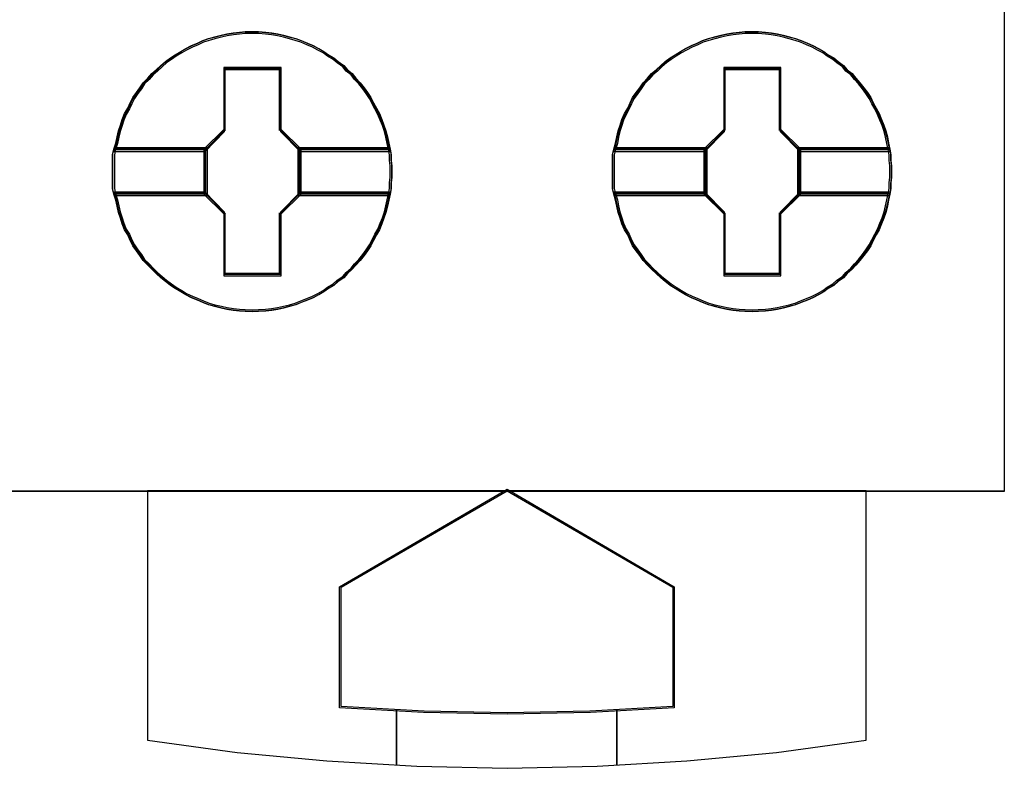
# Model space of a CAD drawing. Header units: millimetres. Extents: x -1290 to 1795, y -4192 to -1311.
# Tile 972 of 1056: x 1494.95 to 1498.51, y -2173.6 to -2170.9. Entities that reach past the tile are written whole.
import ezdxf

# ---------------------------------------------------------------- set-up
doc = ezdxf.new("R2010")
doc.units = ezdxf.units.MM
doc.layers.add('45', color=7, linetype='Continuous')
doc.layers.add('Aparatura', color=7, linetype='Continuous', lineweight=13)

# ---------------------------------------------------------------- blocks, each defined once
blk = doc.blocks.new('*U263')
at = {"layer": '45', "color": 7}
for points in [[(450.405822, -83.681611), (468.403865, -83.681611), (468.403865, -83.681611), (468.403865, -166.649213), (468.403865, -166.649213), (450.405822, -166.649213), (450.405822, -166.649213), (450.405822, -83.681611), (450.405822, -83.681611)], [(457.321811, -160.865689), (457.321811, -160.972171), (457.309993, -161.072737), (457.309993, -161.173303), (457.292266, -161.273869), (457.268629, -161.386267), (457.244993, -161.492748), (457.215448, -161.605146), (457.179993, -161.711628), (457.13863, -161.812194), (457.097266, -161.918675), (457.044084, -162.013326), (456.990902, -162.113892), (456.94363, -162.208542), (456.884539, -162.297277), (456.819539, -162.386012), (456.74863, -162.474747), (456.671812, -162.557566), (456.606812, -162.634469), (456.518175, -162.711373), (456.453175, -162.788276), (456.352721, -162.853349), (456.275903, -162.924336), (456.175448, -162.983493), (456.092721, -163.04265), (455.998175, -163.09589), (455.897721, -163.149131), (455.797266, -163.190541), (455.684994, -163.23195), (455.584539, -163.27336), (455.478176, -163.302938), (455.365903, -163.332517), (455.259539, -163.356179), (455.147267, -163.373926), (455.040903, -163.385757), (454.910903, -163.391673), (454.804539, -163.397589), (454.66863, -163.391673), (454.562267, -163.385757), (454.449994, -163.373926), (454.337721, -163.356179), (454.231358, -163.332517), (454.113176, -163.302938), (454.006813, -163.27336), (453.900449, -163.23195), (453.805904, -163.190541), (453.69954, -163.149131), (453.593176, -163.09589), (453.50454, -163.04265), (453.404085, -162.983493), (453.315449, -162.924336), (453.226813, -162.853349), (453.144086, -162.788276), (453.061358, -162.711373), (452.978631, -162.634469), (452.907722, -162.557566), (452.824995, -162.474747), (452.765904, -162.386012), (452.700904, -162.297277), (452.635904, -162.208542), (452.588631, -162.113892), (452.547268, -162.013326), (452.488177, -161.918675), (452.440904, -161.812194), (452.411359, -161.711628), (452.375904, -161.605146), (452.352268, -161.492748), (452.328631, -161.386267), (452.293177, -161.273869), (452.26954, -161.173303), (452.26954, -161.072737), (452.26954, -160.972171), (452.26954, -160.865689), (452.26954, -160.765123), (452.26954, -160.664557), (452.26954, -160.563991), (452.293177, -160.463425), (452.328631, -160.351027), (452.352268, -160.23863), (452.375904, -160.132148), (452.411359, -160.025666), (452.440904, -159.9251), (452.488177, -159.818619), (452.547268, -159.718052), (452.588631, -159.623402), (452.635904, -159.528752), (452.700904, -159.440017), (452.765904, -159.351282), (452.824995, -159.262547), (452.907722, -159.179728), (452.978631, -159.096909), (453.061358, -159.025921), (453.144086, -158.949018), (453.226813, -158.87803), (453.315449, -158.812958), (453.404085, -158.753801), (453.50454, -158.694644), (453.593176, -158.641404), (453.69954, -158.588163), (453.805904, -158.546753), (453.900449, -158.499428), (454.006813, -158.463934), (454.113176, -158.434356), (454.231358, -158.404777), (454.337721, -158.381115), (454.449994, -158.363368), (454.562267, -158.351537), (454.66863, -158.339705), (454.804539, -158.339705), (454.910903, -158.339705), (455.040903, -158.351537), (455.147267, -158.363368), (455.259539, -158.381115), (455.365903, -158.404777), (455.478176, -158.434356), (455.584539, -158.463934), (455.684994, -158.499428), (455.797266, -158.546753), (455.897721, -158.588163), (455.998175, -158.641404), (456.092721, -158.694644), (456.175448, -158.753801), (456.275903, -158.812958), (456.352721, -158.87803), (456.453175, -158.949018), (456.518175, -159.025921), (456.606812, -159.096909), (456.671812, -159.179728), (456.74863, -159.262547), (456.819539, -159.351282), (456.884539, -159.440017), (456.94363, -159.528752), (456.990902, -159.623402), (457.044084, -159.718052), (457.097266, -159.818619), (457.13863, -159.9251), (457.179993, -160.025666), (457.215448, -160.132148), (457.244993, -160.23863), (457.268629, -160.351027), (457.292266, -160.463425), (457.309993, -160.563991), (457.309993, -160.664557), (457.321811, -160.765123), (457.321811, -160.865689)], [(454.805702, -158.339705), (454.669808, -158.339705), (454.563455, -158.351749), (454.451195, -158.363792), (454.338934, -158.381857), (454.232581, -158.405943), (454.114412, -158.436051), (454.00806, -158.466159), (453.901707, -158.502289), (453.807172, -158.550462), (453.70082, -158.592614), (453.594467, -158.646808), (453.50584, -158.701003), (453.405396, -158.761219), (453.316769, -158.821436), (453.228142, -158.887674), (453.145424, -158.959933), (453.062705, -159.038214), (452.979987, -159.110474), (452.909085, -159.194777), (452.826367, -159.279079), (452.767282, -159.369404), (452.702289, -159.459728), (452.637296, -159.550053), (452.590028, -159.646399), (452.548669, -159.742745), (452.489584, -159.845113), (452.442317, -159.953502), (452.412774, -160.05587), (452.377323, -160.164259), (452.35369, -160.272648), (452.330056, -160.387059), (452.294605, -160.50147), (453.943067, -160.50147), (454.297574, -160.140172), (454.297574, -159.008106), (455.307922, -159.008106), (455.307922, -160.140172), (455.66243, -160.50147), (457.293166, -160.50147), (457.269532, -160.387059), (457.245898, -160.272648), (457.216356, -160.164259), (457.180905, -160.05587), (457.139546, -159.953502), (457.098187, -159.845113), (457.045011, -159.742745), (456.991834, -159.646399), (456.944567, -159.550053), (456.885482, -159.459728), (456.820489, -159.369404), (456.749587, -159.279079), (456.672777, -159.194777), (456.607784, -159.110474), (456.519157, -159.038214), (456.454164, -158.959933), (456.35372, -158.887674), (456.27691, -158.821436), (456.176466, -158.761219), (456.093748, -158.701003), (455.999212, -158.646808), (455.898768, -158.592614), (455.798325, -158.550462), (455.686064, -158.502289), (455.58562, -158.466159), (455.479267, -158.436051), (455.367007, -158.405943), (455.260654, -158.381857), (455.148393, -158.363792), (455.042041, -158.351749), (454.912055, -158.339705), (454.805702, -158.339705)], [(452.294605, -160.50147), (453.943067, -160.50147), (454.297574, -160.140172), (454.297574, -159.008106), (455.307922, -159.008106), (455.307922, -160.140172), (455.66243, -160.50147), (457.293166, -160.50147), (457.269532, -160.387059), (457.245898, -160.272648), (457.216356, -160.164259), (457.180905, -160.05587), (457.139546, -159.953502), (457.098187, -159.845113), (457.045011, -159.742745), (456.991834, -159.646399), (456.944567, -159.550053), (456.885482, -159.459728), (456.820489, -159.369404), (456.749587, -159.279079), (456.672777, -159.194777), (456.607784, -159.110474), (456.519157, -159.038214), (456.454164, -158.959933), (456.35372, -158.887674), (456.27691, -158.821436), (456.176466, -158.761219), (456.093748, -158.701003), (455.999212, -158.646808), (455.898768, -158.592614), (455.798325, -158.550462), (455.686064, -158.502289), (455.58562, -158.466159), (455.479267, -158.436051), (455.367007, -158.405943), (455.260654, -158.381857), (455.148393, -158.363792), (455.042041, -158.351749), (454.912055, -158.339705), (454.805702, -158.339705), (454.669808, -158.339705), (454.563455, -158.351749), (454.451195, -158.363792), (454.338934, -158.381857), (454.232581, -158.405943), (454.114412, -158.436051), (454.00806, -158.466159), (453.901707, -158.502289), (453.807172, -158.550462), (453.70082, -158.592614), (453.594467, -158.646808), (453.50584, -158.701003), (453.405396, -158.761219), (453.316769, -158.821436), (453.228142, -158.887674), (453.145424, -158.959933), (453.062705, -159.038214), (452.979987, -159.110474), (452.909085, -159.194777), (452.826367, -159.279079), (452.767282, -159.369404), (452.702289, -159.459728), (452.637296, -159.550053), (452.590028, -159.646399), (452.548669, -159.742745), (452.489584, -159.845113), (452.442317, -159.953502), (452.412774, -160.05587), (452.377323, -160.164259), (452.35369, -160.272648), (452.330056, -160.387059), (452.294605, -160.50147)], [(466.364696, -160.865689), (466.364696, -160.972171), (466.352877, -161.072737), (466.352877, -161.173303), (466.33515, -161.273869), (466.311514, -161.386267), (466.287877, -161.492748), (466.258332, -161.605146), (466.222877, -161.711628), (466.181514, -161.812194), (466.14015, -161.918675), (466.086968, -162.013326), (466.033787, -162.113892), (465.986514, -162.208542), (465.927423, -162.297277), (465.862423, -162.386012), (465.791514, -162.474747), (465.714696, -162.557566), (465.649696, -162.634469), (465.56106, -162.711373), (465.49606, -162.788276), (465.395605, -162.853349), (465.318787, -162.924336), (465.218332, -162.983493), (465.135605, -163.04265), (465.04106, -163.09589), (464.940605, -163.149131), (464.840151, -163.190541), (464.727878, -163.23195), (464.627424, -163.27336), (464.52106, -163.302938), (464.408787, -163.332517), (464.302424, -163.356179), (464.190151, -163.373926), (464.083787, -163.385757), (463.953787, -163.391673), (463.847424, -163.397589), (463.711515, -163.391673), (463.605151, -163.385757), (463.492879, -163.373926), (463.380606, -163.356179), (463.274242, -163.332517), (463.15606, -163.302938), (463.049697, -163.27336), (462.943333, -163.23195), (462.848788, -163.190541), (462.742424, -163.149131), (462.636061, -163.09589), (462.547424, -163.04265), (462.44697, -162.983493), (462.358334, -162.924336), (462.269697, -162.853349), (462.18697, -162.788276), (462.104243, -162.711373), (462.021515, -162.634469), (461.950606, -162.557566), (461.867879, -162.474747), (461.808788, -162.386012), (461.743788, -162.297277), (461.678788, -162.208542), (461.631516, -162.113892), (461.590152, -162.013326), (461.531061, -161.918675), (461.483788, -161.812194), (461.454243, -161.711628), (461.418788, -161.605146), (461.395152, -161.492748), (461.371516, -161.386267), (461.336061, -161.273869), (461.312425, -161.173303), (461.312425, -161.072737), (461.312425, -160.972171), (461.312425, -160.865689), (461.312425, -160.765123), (461.312425, -160.664557), (461.312425, -160.563991), (461.336061, -160.463425), (461.371516, -160.351027), (461.395152, -160.23863), (461.418788, -160.132148), (461.454243, -160.025666), (461.483788, -159.9251), (461.531061, -159.818619), (461.590152, -159.718052), (461.631516, -159.623402), (461.678788, -159.528752), (461.743788, -159.440017), (461.808788, -159.351282), (461.867879, -159.262547), (461.950606, -159.179728), (462.021515, -159.096909), (462.104243, -159.025921), (462.18697, -158.949018), (462.269697, -158.87803), (462.358334, -158.812958), (462.44697, -158.753801), (462.547424, -158.694644), (462.636061, -158.641404), (462.742424, -158.588163), (462.848788, -158.546753), (462.943333, -158.499428), (463.049697, -158.463934), (463.15606, -158.434356), (463.274242, -158.404777), (463.380606, -158.381115), (463.492879, -158.363368), (463.605151, -158.351537), (463.711515, -158.339705), (463.847424, -158.339705), (463.953787, -158.339705), (464.083787, -158.351537), (464.190151, -158.363368), (464.302424, -158.381115), (464.408787, -158.404777), (464.52106, -158.434356), (464.627424, -158.463934), (464.727878, -158.499428), (464.840151, -158.546753), (464.940605, -158.588163), (465.04106, -158.641404), (465.135605, -158.694644), (465.218332, -158.753801), (465.318787, -158.812958), (465.395605, -158.87803), (465.49606, -158.949018), (465.56106, -159.025921), (465.649696, -159.096909), (465.714696, -159.179728), (465.791514, -159.262547), (465.862423, -159.351282), (465.927423, -159.440017), (465.986514, -159.528752), (466.033787, -159.623402), (466.086968, -159.718052), (466.14015, -159.818619), (466.181514, -159.9251), (466.222877, -160.025666), (466.258332, -160.132148), (466.287877, -160.23863), (466.311514, -160.351027), (466.33515, -160.463425), (466.352877, -160.563991), (466.352877, -160.664557), (466.364696, -160.765123), (466.364696, -160.865689)], [(463.847696, -158.339705), (463.711753, -158.339705), (463.605362, -158.351749), (463.493061, -158.363792), (463.38076, -158.381857), (463.27437, -158.405943), (463.156158, -158.436051), (463.049767, -158.466159), (462.943377, -158.502289), (462.848808, -158.550462), (462.742417, -158.592614), (462.636027, -158.646808), (462.547368, -158.701003), (462.446888, -158.761219), (462.358229, -158.821436), (462.269571, -158.887674), (462.186823, -158.959933), (462.104074, -159.038214), (462.021326, -159.110474), (461.950399, -159.194777), (461.867651, -159.279079), (461.808545, -159.369404), (461.743529, -159.459728), (461.678513, -159.550053), (461.631228, -159.646399), (461.589854, -159.742745), (461.530748, -159.845113), (461.483463, -159.953502), (461.453911, -160.05587), (461.418447, -160.164259), (461.394805, -160.272648), (461.371162, -160.387059), (461.335699, -160.50147), (462.984751, -160.50147), (463.339386, -160.140172), (463.339386, -159.008106), (464.350095, -159.008106), (464.350095, -160.140172), (464.70473, -160.50147), (466.336051, -160.50147), (466.312408, -160.387059), (466.288766, -160.272648), (466.259213, -160.164259), (466.22375, -160.05587), (466.182375, -159.953502), (466.141001, -159.845113), (466.087806, -159.742745), (466.034611, -159.646399), (465.987326, -159.550053), (465.92822, -159.459728), (465.863204, -159.369404), (465.792277, -159.279079), (465.71544, -159.194777), (465.650423, -159.110474), (465.561764, -159.038214), (465.496748, -158.959933), (465.396268, -158.887674), (465.319431, -158.821436), (465.218951, -158.761219), (465.136203, -158.701003), (465.041633, -158.646808), (464.941153, -158.592614), (464.840674, -158.550462), (464.728373, -158.502289), (464.627893, -158.466159), (464.521502, -158.436051), (464.409201, -158.405943), (464.302811, -158.381857), (464.19051, -158.363792), (464.084119, -158.351749), (463.954086, -158.339705), (463.847696, -158.339705)], [(461.335699, -160.50147), (462.984751, -160.50147), (463.339386, -160.140172), (463.339386, -159.008106), (464.350095, -159.008106), (464.350095, -160.140172), (464.70473, -160.50147), (466.336051, -160.50147), (466.312408, -160.387059), (466.288766, -160.272648), (466.259213, -160.164259), (466.22375, -160.05587), (466.182375, -159.953502), (466.141001, -159.845113), (466.087806, -159.742745), (466.034611, -159.646399), (465.987326, -159.550053), (465.92822, -159.459728), (465.863204, -159.369404), (465.792277, -159.279079), (465.71544, -159.194777), (465.650423, -159.110474), (465.561764, -159.038214), (465.496748, -158.959933), (465.396268, -158.887674), (465.319431, -158.821436), (465.218951, -158.761219), (465.136203, -158.701003), (465.041633, -158.646808), (464.941153, -158.592614), (464.840674, -158.550462), (464.728373, -158.502289), (464.627893, -158.466159), (464.521502, -158.436051), (464.409201, -158.405943), (464.302811, -158.381857), (464.19051, -158.363792), (464.084119, -158.351749), (463.954086, -158.339705), (463.847696, -158.339705), (463.711753, -158.339705), (463.605362, -158.351749), (463.493061, -158.363792), (463.38076, -158.381857), (463.27437, -158.405943), (463.156158, -158.436051), (463.049767, -158.466159), (462.943377, -158.502289), (462.848808, -158.550462), (462.742417, -158.592614), (462.636027, -158.646808), (462.547368, -158.701003), (462.446888, -158.761219), (462.358229, -158.821436), (462.269571, -158.887674), (462.186823, -158.959933), (462.104074, -159.038214), (462.021326, -159.110474), (461.950399, -159.194777), (461.867651, -159.279079), (461.808545, -159.369404), (461.743529, -159.459728), (461.678513, -159.550053), (461.631228, -159.646399), (461.589854, -159.742745), (461.530748, -159.845113), (461.483463, -159.953502), (461.453911, -160.05587), (461.418447, -160.164259), (461.394805, -160.272648), (461.371162, -160.387059), (461.335699, -160.50147)], [(454.805559, -158.372024), (454.671319, -158.372024), (454.566262, -158.383707), (454.455368, -158.39539), (454.344474, -158.412915), (454.239417, -158.436281), (454.122686, -158.465489), (454.017629, -158.494697), (453.912572, -158.529747), (453.819188, -158.576479), (453.714131, -158.61737), (453.609073, -158.669945), (453.521526, -158.722519), (453.422305, -158.780935), (453.334757, -158.83935), (453.247209, -158.903608), (453.165498, -158.973707), (453.083787, -159.049647), (453.002076, -159.119746), (452.932038, -159.201528), (452.850326, -159.283311), (452.791961, -159.370934), (452.72776, -159.458558), (452.663558, -159.546182), (452.616866, -159.639647), (452.57601, -159.733112), (452.517645, -159.832419), (452.470953, -159.937568), (452.441771, -160.036874), (452.406751, -160.142023), (452.383405, -160.247171), (452.360059, -160.358161), (452.32504, -160.469151), (453.953428, -160.469151), (454.303618, -160.118657), (454.303618, -159.020439), (455.301662, -159.020439), (455.301662, -160.118657), (455.651853, -160.469151), (457.262731, -160.469151), (457.239385, -160.358161), (457.216039, -160.247171), (457.186856, -160.142023), (457.151837, -160.036874), (457.110981, -159.937568), (457.070126, -159.832419), (457.017597, -159.733112), (456.965069, -159.639647), (456.918377, -159.546182), (456.860011, -159.458558), (456.79581, -159.370934), (456.725772, -159.283311), (456.649897, -159.201528), (456.585695, -159.119746), (456.498148, -159.049647), (456.433946, -158.973707), (456.334725, -158.903608), (456.25885, -158.83935), (456.15963, -158.780935), (456.077919, -158.722519), (455.984534, -158.669945), (455.885314, -158.61737), (455.786093, -158.576479), (455.675199, -158.529747), (455.575978, -158.494697), (455.470921, -158.465489), (455.360027, -158.436281), (455.25497, -158.412915), (455.144076, -158.39539), (455.039019, -158.383707), (454.910616, -158.372024), (454.805559, -158.372024)], [(452.32504, -160.469151), (453.953428, -160.469151), (454.303618, -160.118657), (454.303618, -159.020439), (455.301662, -159.020439), (455.301662, -160.118657), (455.651853, -160.469151), (457.262731, -160.469151), (457.239385, -160.358161), (457.216039, -160.247171), (457.186856, -160.142023), (457.151837, -160.036874), (457.110981, -159.937568), (457.070126, -159.832419), (457.017597, -159.733112), (456.965069, -159.639647), (456.918377, -159.546182), (456.860011, -159.458558), (456.79581, -159.370934), (456.725772, -159.283311), (456.649897, -159.201528), (456.585695, -159.119746), (456.498148, -159.049647), (456.433946, -158.973707), (456.334725, -158.903608), (456.25885, -158.83935), (456.15963, -158.780935), (456.077919, -158.722519), (455.984534, -158.669945), (455.885314, -158.61737), (455.786093, -158.576479), (455.675199, -158.529747), (455.575978, -158.494697), (455.470921, -158.465489), (455.360027, -158.436281), (455.25497, -158.412915), (455.144076, -158.39539), (455.039019, -158.383707), (454.910616, -158.372024), (454.805559, -158.372024), (454.671319, -158.372024), (454.566262, -158.383707), (454.455368, -158.39539), (454.344474, -158.412915), (454.239417, -158.436281), (454.122686, -158.465489), (454.017629, -158.494697), (453.912572, -158.529747), (453.819188, -158.576479), (453.714131, -158.61737), (453.609073, -158.669945), (453.521526, -158.722519), (453.422305, -158.780935), (453.334757, -158.83935), (453.247209, -158.903608), (453.165498, -158.973707), (453.083787, -159.049647), (453.002076, -159.119746), (452.932038, -159.201528), (452.850326, -159.283311), (452.791961, -159.370934), (452.72776, -159.458558), (452.663558, -159.546182), (452.616866, -159.639647), (452.57601, -159.733112), (452.517645, -159.832419), (452.470953, -159.937568), (452.441771, -160.036874), (452.406751, -160.142023), (452.383405, -160.247171), (452.360059, -160.358161), (452.32504, -160.469151)], [(463.847544, -158.372024), (463.713352, -158.372024), (463.608333, -158.383707), (463.49748, -158.39539), (463.386626, -158.412915), (463.281607, -158.436281), (463.164919, -158.465489), (463.0599, -158.494697), (462.954881, -158.529747), (462.86153, -158.576479), (462.756511, -158.61737), (462.651492, -158.669945), (462.563976, -158.722519), (462.464791, -158.780935), (462.377275, -158.83935), (462.289759, -158.903608), (462.208078, -158.973707), (462.126396, -159.049647), (462.044715, -159.119746), (461.974702, -159.201528), (461.89302, -159.283311), (461.834676, -159.370934), (461.770498, -159.458558), (461.70632, -159.546182), (461.659645, -159.639647), (461.618804, -159.733112), (461.56046, -159.832419), (461.513785, -159.937568), (461.484613, -160.036874), (461.449606, -160.142023), (461.426269, -160.247171), (461.402931, -160.358161), (461.367925, -160.469151), (462.995722, -160.469151), (463.345785, -160.118657), (463.345785, -159.020439), (464.343467, -159.020439), (464.343467, -160.118657), (464.693531, -160.469151), (466.303825, -160.469151), (466.280487, -160.358161), (466.25715, -160.247171), (466.227978, -160.142023), (466.192971, -160.036874), (466.152131, -159.937568), (466.11129, -159.832419), (466.05878, -159.733112), (466.006271, -159.639647), (465.959595, -159.546182), (465.901251, -159.458558), (465.837073, -159.370934), (465.76706, -159.283311), (465.691213, -159.201528), (465.627035, -159.119746), (465.539519, -159.049647), (465.47534, -158.973707), (465.376156, -158.903608), (465.300309, -158.83935), (465.201124, -158.780935), (465.119442, -158.722519), (465.026092, -158.669945), (464.926907, -158.61737), (464.827722, -158.576479), (464.716869, -158.529747), (464.617684, -158.494697), (464.512665, -158.465489), (464.401811, -158.436281), (464.296792, -158.412915), (464.185939, -158.39539), (464.080919, -158.383707), (463.952563, -158.372024), (463.847544, -158.372024)], [(461.367925, -160.469151), (462.995722, -160.469151), (463.345785, -160.118657), (463.345785, -159.020439), (464.343467, -159.020439), (464.343467, -160.118657), (464.693531, -160.469151), (466.303825, -160.469151), (466.280487, -160.358161), (466.25715, -160.247171), (466.227978, -160.142023), (466.192971, -160.036874), (466.152131, -159.937568), (466.11129, -159.832419), (466.05878, -159.733112), (466.006271, -159.639647), (465.959595, -159.546182), (465.901251, -159.458558), (465.837073, -159.370934), (465.76706, -159.283311), (465.691213, -159.201528), (465.627035, -159.119746), (465.539519, -159.049647), (465.47534, -158.973707), (465.376156, -158.903608), (465.300309, -158.83935), (465.201124, -158.780935), (465.119442, -158.722519), (465.026092, -158.669945), (464.926907, -158.61737), (464.827722, -158.576479), (464.716869, -158.529747), (464.617684, -158.494697), (464.512665, -158.465489), (464.401811, -158.436281), (464.296792, -158.412915), (464.185939, -158.39539), (464.080919, -158.383707), (463.952563, -158.372024), (463.847544, -158.372024), (463.713352, -158.372024), (463.608333, -158.383707), (463.49748, -158.39539), (463.386626, -158.412915), (463.281607, -158.436281), (463.164919, -158.465489), (463.0599, -158.494697), (462.954881, -158.529747), (462.86153, -158.576479), (462.756511, -158.61737), (462.651492, -158.669945), (462.563976, -158.722519), (462.464791, -158.780935), (462.377275, -158.83935), (462.289759, -158.903608), (462.208078, -158.973707), (462.126396, -159.049647), (462.044715, -159.119746), (461.974702, -159.201528), (461.89302, -159.283311), (461.834676, -159.370934), (461.770498, -159.458558), (461.70632, -159.546182), (461.659645, -159.639647), (461.618804, -159.733112), (461.56046, -159.832419), (461.513785, -159.937568), (461.484613, -160.036874), (461.449606, -160.142023), (461.426269, -160.247171), (461.402931, -160.358161), (461.367925, -160.469151)], [(455.31902, -158.987876), (454.284864, -158.987876), (454.284864, -160.105048), (453.922002, -160.461592), (453.922002, -161.275702), (454.284864, -161.632246), (454.284864, -162.749418), (455.31902, -162.749418), (455.31902, -161.632246), (455.681882, -161.275702), (455.681882, -160.461592), (455.31902, -160.105048), (455.31902, -158.987876)], [(455.301135, -159.020194), (454.302748, -159.020194), (454.302748, -160.118703), (453.952437, -160.46929), (453.952437, -161.269799), (454.302748, -161.620387), (454.302748, -162.718895), (455.301135, -162.718895), (455.301135, -161.620387), (455.651447, -161.269799), (455.651447, -160.46929), (455.301135, -160.118703), (455.301135, -159.020194)], [(454.294387, -159.011217), (455.309496, -159.011217), (454.294387, -159.011217)], [(454.294387, -160.126214), (454.294387, -159.011217), (454.294387, -160.126214)], [(455.291593, -160.126214), (455.291593, -159.011217), (455.291593, -160.126214)], [(464.361905, -158.987876), (463.327748, -158.987876), (463.327748, -160.105048), (462.964886, -160.461592), (462.964886, -161.275702), (463.327748, -161.632246), (463.327748, -162.749418), (464.361905, -162.749418), (464.361905, -161.632246), (464.724766, -161.275702), (464.724766, -160.461592), (464.361905, -160.105048), (464.361905, -158.987876)], [(464.34402, -159.020194), (463.345633, -159.020194), (463.345633, -160.118703), (462.995322, -160.46929), (462.995322, -161.269799), (463.345633, -161.620387), (463.345633, -162.718895), (464.34402, -162.718895), (464.34402, -161.620387), (464.694331, -161.269799), (464.694331, -160.46929), (464.34402, -160.118703), (464.34402, -159.020194)], [(463.337272, -159.011217), (464.352381, -159.011217), (463.337272, -159.011217)], [(463.337272, -160.126214), (463.337272, -159.011217), (463.337272, -160.126214)], [(464.334478, -160.126214), (464.334478, -159.011217), (464.334478, -160.126214)], [(453.945276, -160.478129), (454.312291, -160.110054), (453.945276, -160.478129)], [(455.658608, -160.478129), (455.291593, -160.110054), (455.658608, -160.478129)], [(462.98816, -160.478129), (463.355175, -160.110054), (462.98816, -160.478129)], [(464.701492, -160.478129), (464.334478, -160.110054), (464.701492, -160.478129)], [(453.984663, -160.436833), (452.293782, -160.436833), (452.26954, -160.543998), (452.26954, -160.651164), (452.26954, -160.758329), (452.26954, -160.865495), (452.26954, -160.978965), (452.26954, -161.08613), (452.26954, -161.193296), (452.293782, -161.300461), (453.984663, -161.300461), (453.984663, -160.436833)], [(453.984663, -161.300461), (453.984663, -160.436833), (452.293782, -160.436833), (452.26954, -160.543998), (452.26954, -160.651164), (452.26954, -160.758329), (452.26954, -160.865495), (452.26954, -160.978965), (452.26954, -161.08613), (452.26954, -161.193296), (452.293782, -161.300461), (453.984663, -161.300461)], [(453.954228, -160.467356), (452.325123, -160.467356), (452.301766, -160.566946), (452.301766, -160.666537), (452.301766, -160.766127), (452.301766, -160.865718), (452.301766, -160.971167), (452.301766, -161.070757), (452.301766, -161.170348), (452.325123, -161.269938), (453.954228, -161.269938), (453.954228, -160.467356)], [(453.954228, -161.269938), (453.954228, -160.467356), (452.325123, -160.467356), (452.301766, -160.566946), (452.301766, -160.666537), (452.301766, -160.766127), (452.301766, -160.865718), (452.301766, -160.971167), (452.301766, -161.070757), (452.301766, -161.170348), (452.325123, -161.269938), (453.954228, -161.269938)], [(452.317879, -160.460174), (453.961389, -160.460174), (452.317879, -160.460174)], [(453.945276, -160.460174), (453.945276, -161.27712), (453.945276, -160.460174)], [(457.291516, -160.436833), (455.619221, -160.436833), (455.619221, -161.300461), (457.291516, -161.300461), (457.309693, -161.193296), (457.309693, -161.08613), (457.321811, -160.978965), (457.321811, -160.865495), (457.321811, -160.758329), (457.309693, -160.651164), (457.309693, -160.543998), (457.291516, -160.436833)], [(455.619221, -160.436833), (455.619221, -161.300461), (457.291516, -161.300461), (457.309693, -161.193296), (457.309693, -161.08613), (457.321811, -160.978965), (457.321811, -160.865495), (457.321811, -160.758329), (457.309693, -160.651164), (457.309693, -160.543998), (457.291516, -160.436833), (455.619221, -160.436833)], [(455.642495, -160.460174), (457.269892, -160.460174), (455.642495, -160.460174)], [(455.642495, -160.460174), (455.642495, -161.27712), (455.642495, -160.460174)], [(457.262164, -160.467356), (455.649656, -160.467356), (455.649656, -161.269938), (457.262164, -161.269938), (457.279691, -161.170348), (457.279691, -161.070757), (457.291376, -160.971167), (457.291376, -160.865718), (457.291376, -160.766127), (457.279691, -160.666537), (457.279691, -160.566946), (457.262164, -160.467356)], [(455.649656, -160.467356), (455.649656, -161.269938), (457.262164, -161.269938), (457.279691, -161.170348), (457.279691, -161.070757), (457.291376, -160.971167), (457.291376, -160.865718), (457.291376, -160.766127), (457.279691, -160.666537), (457.279691, -160.566946), (457.262164, -160.467356), (455.649656, -160.467356)], [(463.027547, -160.436833), (461.336667, -160.436833), (461.312425, -160.543998), (461.312425, -160.651164), (461.312425, -160.758329), (461.312425, -160.865495), (461.312425, -160.978965), (461.312425, -161.08613), (461.312425, -161.193296), (461.336667, -161.300461), (463.027547, -161.300461), (463.027547, -160.436833)], [(463.027547, -161.300461), (463.027547, -160.436833), (461.336667, -160.436833), (461.312425, -160.543998), (461.312425, -160.651164), (461.312425, -160.758329), (461.312425, -160.865495), (461.312425, -160.978965), (461.312425, -161.08613), (461.312425, -161.193296), (461.336667, -161.300461), (463.027547, -161.300461)], [(462.997112, -160.467356), (461.368007, -160.467356), (461.344651, -160.566946), (461.344651, -160.666537), (461.344651, -160.766127), (461.344651, -160.865718), (461.344651, -160.971167), (461.344651, -161.070757), (461.344651, -161.170348), (461.368007, -161.269938), (462.997112, -161.269938), (462.997112, -160.467356)], [(462.997112, -161.269938), (462.997112, -160.467356), (461.368007, -160.467356), (461.344651, -160.566946), (461.344651, -160.666537), (461.344651, -160.766127), (461.344651, -160.865718), (461.344651, -160.971167), (461.344651, -161.070757), (461.344651, -161.170348), (461.368007, -161.269938), (462.997112, -161.269938)], [(461.358973, -160.460174), (463.004273, -160.460174), (461.358973, -160.460174)], [(462.98816, -160.460174), (462.98816, -161.27712), (462.98816, -160.460174)], [(466.3344, -160.436833), (464.662105, -160.436833), (464.662105, -161.300461), (466.3344, -161.300461), (466.352578, -161.193296), (466.352578, -161.08613), (466.364696, -160.978965), (466.364696, -160.865495), (466.364696, -160.758329), (466.352578, -160.651164), (466.352578, -160.543998), (466.3344, -160.436833)], [(464.662105, -160.436833), (464.662105, -161.300461), (466.3344, -161.300461), (466.352578, -161.193296), (466.352578, -161.08613), (466.364696, -160.978965), (466.364696, -160.865495), (466.364696, -160.758329), (466.352578, -160.651164), (466.352578, -160.543998), (466.3344, -160.436833), (464.662105, -160.436833)], [(464.68538, -160.460174), (466.312776, -160.460174), (464.68538, -160.460174)], [(464.68538, -160.460174), (464.68538, -161.27712), (464.68538, -160.460174)], [(466.305048, -160.467356), (464.692541, -160.467356), (464.692541, -161.269938), (466.305048, -161.269938), (466.322575, -161.170348), (466.322575, -161.070757), (466.33426, -160.971167), (466.33426, -160.865718), (466.33426, -160.766127), (466.322575, -160.666537), (466.322575, -160.566946), (466.305048, -160.467356)], [(464.692541, -160.467356), (464.692541, -161.269938), (466.305048, -161.269938), (466.322575, -161.170348), (466.322575, -161.070757), (466.33426, -160.971167), (466.33426, -160.865718), (466.33426, -160.766127), (466.322575, -160.666537), (466.322575, -160.566946), (466.305048, -160.467356), (464.692541, -160.467356)], [(457.293166, -161.237619), (455.66243, -161.237619), (455.307922, -161.598617), (455.307922, -162.729743), (454.297574, -162.729743), (454.297574, -161.598617), (453.943067, -161.237619), (452.294605, -161.237619), (452.330056, -161.351935), (452.35369, -161.460235), (452.377323, -161.57455), (452.412774, -161.68285), (452.442317, -161.785132), (452.489584, -161.893432), (452.548669, -161.989698), (452.590028, -162.09198), (452.637296, -162.188246), (452.702289, -162.278496), (452.767282, -162.368745), (452.826367, -162.458995), (452.909085, -162.543228), (452.979987, -162.621444), (453.062705, -162.69966), (453.145424, -162.777876), (453.228142, -162.844059), (453.316769, -162.916258), (453.405396, -162.976425), (453.50584, -163.036591), (453.594467, -163.090741), (453.70082, -163.14489), (453.807172, -163.187007), (453.901707, -163.229123), (454.00806, -163.27124), (454.114412, -163.301323), (454.232581, -163.331406), (454.338934, -163.355472), (454.451195, -163.373522), (454.563455, -163.385555), (454.669808, -163.391572), (454.805702, -163.397589), (454.912055, -163.391572), (455.042041, -163.385555), (455.148393, -163.373522), (455.260654, -163.355472), (455.367007, -163.331406), (455.479267, -163.301323), (455.58562, -163.27124), (455.686064, -163.229123), (455.798325, -163.187007), (455.898768, -163.14489), (455.999212, -163.090741), (456.093748, -163.036591), (456.176466, -162.976425), (456.27691, -162.916258), (456.35372, -162.844059), (456.454164, -162.777876), (456.519157, -162.69966), (456.607784, -162.621444), (456.672777, -162.543228), (456.749587, -162.458995), (456.820489, -162.368745), (456.885482, -162.278496), (456.944567, -162.188246), (456.991834, -162.09198), (457.045011, -161.989698), (457.098187, -161.893432), (457.139546, -161.785132), (457.180905, -161.68285), (457.216356, -161.57455), (457.245898, -161.460235), (457.269532, -161.351935), (457.293166, -161.237619)], [(454.297574, -162.729743), (454.297574, -161.598617), (453.943067, -161.237619), (452.294605, -161.237619), (452.330056, -161.351935), (452.35369, -161.460235), (452.377323, -161.57455), (452.412774, -161.68285), (452.442317, -161.785132), (452.489584, -161.893432), (452.548669, -161.989698), (452.590028, -162.09198), (452.637296, -162.188246), (452.702289, -162.278496), (452.767282, -162.368745), (452.826367, -162.458995), (452.909085, -162.543228), (452.979987, -162.621444), (453.062705, -162.69966), (453.145424, -162.777876), (453.228142, -162.844059), (453.316769, -162.916258), (453.405396, -162.976425), (453.50584, -163.036591), (453.594467, -163.090741), (453.70082, -163.14489), (453.807172, -163.187007), (453.901707, -163.229123), (454.00806, -163.27124), (454.114412, -163.301323), (454.232581, -163.331406), (454.338934, -163.355472), (454.451195, -163.373522), (454.563455, -163.385555), (454.669808, -163.391572), (454.805702, -163.397589), (454.912055, -163.391572), (455.042041, -163.385555), (455.148393, -163.373522), (455.260654, -163.355472), (455.367007, -163.331406), (455.479267, -163.301323), (455.58562, -163.27124), (455.686064, -163.229123), (455.798325, -163.187007), (455.898768, -163.14489), (455.999212, -163.090741), (456.093748, -163.036591), (456.176466, -162.976425), (456.27691, -162.916258), (456.35372, -162.844059), (456.454164, -162.777876), (456.519157, -162.69966), (456.607784, -162.621444), (456.672777, -162.543228), (456.749587, -162.458995), (456.820489, -162.368745), (456.885482, -162.278496), (456.944567, -162.188246), (456.991834, -162.09198), (457.045011, -161.989698), (457.098187, -161.893432), (457.139546, -161.785132), (457.180905, -161.68285), (457.216356, -161.57455), (457.245898, -161.460235), (457.269532, -161.351935), (457.293166, -161.237619), (455.66243, -161.237619), (455.307922, -161.598617), (455.307922, -162.729743), (454.297574, -162.729743)], [(452.317879, -161.260961), (453.961389, -161.260961), (452.317879, -161.260961)], [(457.262731, -161.268143), (455.651853, -161.268143), (455.301662, -161.618937), (455.301662, -162.718095), (454.303618, -162.718095), (454.303618, -161.618937), (453.953428, -161.268143), (452.32504, -161.268143), (452.360059, -161.379228), (452.383405, -161.484466), (452.406751, -161.595551), (452.441771, -161.70079), (452.470953, -161.800182), (452.517645, -161.90542), (452.57601, -161.998965), (452.616866, -162.098357), (452.663558, -162.191902), (452.72776, -162.279601), (452.791961, -162.3673), (452.850326, -162.454999), (452.932038, -162.536851), (453.002076, -162.612856), (453.083787, -162.688862), (453.165498, -162.764868), (453.247209, -162.82918), (453.334757, -162.899339), (453.422305, -162.957805), (453.521526, -163.016271), (453.609073, -163.06889), (453.714131, -163.121509), (453.819188, -163.162435), (453.912572, -163.203361), (454.017629, -163.244287), (454.122686, -163.27352), (454.239417, -163.302753), (454.344474, -163.326139), (454.455368, -163.343679), (454.566262, -163.355372), (454.671319, -163.361219), (454.805559, -163.367065), (454.910616, -163.361219), (455.039019, -163.355372), (455.144076, -163.343679), (455.25497, -163.326139), (455.360027, -163.302753), (455.470921, -163.27352), (455.575978, -163.244287), (455.675199, -163.203361), (455.786093, -163.162435), (455.885314, -163.121509), (455.984534, -163.06889), (456.077919, -163.016271), (456.15963, -162.957805), (456.25885, -162.899339), (456.334725, -162.82918), (456.433946, -162.764868), (456.498148, -162.688862), (456.585695, -162.612856), (456.649897, -162.536851), (456.725772, -162.454999), (456.79581, -162.3673), (456.860011, -162.279601), (456.918377, -162.191902), (456.965069, -162.098357), (457.017597, -161.998965), (457.070126, -161.90542), (457.110981, -161.800182), (457.151837, -161.70079), (457.186856, -161.595551), (457.216039, -161.484466), (457.239385, -161.379228), (457.262731, -161.268143)], [(454.303618, -162.718095), (454.303618, -161.618937), (453.953428, -161.268143), (452.32504, -161.268143), (452.360059, -161.379228), (452.383405, -161.484466), (452.406751, -161.595551), (452.441771, -161.70079), (452.470953, -161.800182), (452.517645, -161.90542), (452.57601, -161.998965), (452.616866, -162.098357), (452.663558, -162.191902), (452.72776, -162.279601), (452.791961, -162.3673), (452.850326, -162.454999), (452.932038, -162.536851), (453.002076, -162.612856), (453.083787, -162.688862), (453.165498, -162.764868), (453.247209, -162.82918), (453.334757, -162.899339), (453.422305, -162.957805), (453.521526, -163.016271), (453.609073, -163.06889), (453.714131, -163.121509), (453.819188, -163.162435), (453.912572, -163.203361), (454.017629, -163.244287), (454.122686, -163.27352), (454.239417, -163.302753), (454.344474, -163.326139), (454.455368, -163.343679), (454.566262, -163.355372), (454.671319, -163.361219), (454.805559, -163.367065), (454.910616, -163.361219), (455.039019, -163.355372), (455.144076, -163.343679), (455.25497, -163.326139), (455.360027, -163.302753), (455.470921, -163.27352), (455.575978, -163.244287), (455.675199, -163.203361), (455.786093, -163.162435), (455.885314, -163.121509), (455.984534, -163.06889), (456.077919, -163.016271), (456.15963, -162.957805), (456.25885, -162.899339), (456.334725, -162.82918), (456.433946, -162.764868), (456.498148, -162.688862), (456.585695, -162.612856), (456.649897, -162.536851), (456.725772, -162.454999), (456.79581, -162.3673), (456.860011, -162.279601), (456.918377, -162.191902), (456.965069, -162.098357), (457.017597, -161.998965), (457.070126, -161.90542), (457.110981, -161.800182), (457.151837, -161.70079), (457.186856, -161.595551), (457.216039, -161.484466), (457.239385, -161.379228), (457.262731, -161.268143), (455.651853, -161.268143), (455.301662, -161.618937), (455.301662, -162.718095), (454.303618, -162.718095)], [(453.945276, -161.260961), (454.312291, -161.629035), (453.945276, -161.260961)], [(455.658608, -161.260961), (455.291593, -161.629035), (455.658608, -161.260961)], [(455.642495, -161.260961), (457.269892, -161.260961), (455.642495, -161.260961)], [(466.336051, -161.237619), (464.70473, -161.237619), (464.350095, -161.598617), (464.350095, -162.729743), (463.339386, -162.729743), (463.339386, -161.598617), (462.984751, -161.237619), (461.335699, -161.237619), (461.371162, -161.351935), (461.394805, -161.460235), (461.418447, -161.57455), (461.453911, -161.68285), (461.483463, -161.785132), (461.530748, -161.893432), (461.589854, -161.989698), (461.631228, -162.09198), (461.678513, -162.188246), (461.743529, -162.278496), (461.808545, -162.368745), (461.867651, -162.458995), (461.950399, -162.543228), (462.021326, -162.621444), (462.104074, -162.69966), (462.186823, -162.777876), (462.269571, -162.844059), (462.358229, -162.916258), (462.446888, -162.976425), (462.547368, -163.036591), (462.636027, -163.090741), (462.742417, -163.14489), (462.848808, -163.187007), (462.943377, -163.229123), (463.049767, -163.27124), (463.156158, -163.301323), (463.27437, -163.331406), (463.38076, -163.355472), (463.493061, -163.373522), (463.605362, -163.385555), (463.711753, -163.391572), (463.847696, -163.397589), (463.954086, -163.391572), (464.084119, -163.385555), (464.19051, -163.373522), (464.302811, -163.355472), (464.409201, -163.331406), (464.521502, -163.301323), (464.627893, -163.27124), (464.728373, -163.229123), (464.840674, -163.187007), (464.941153, -163.14489), (465.041633, -163.090741), (465.136203, -163.036591), (465.218951, -162.976425), (465.319431, -162.916258), (465.396268, -162.844059), (465.496748, -162.777876), (465.561764, -162.69966), (465.650423, -162.621444), (465.71544, -162.543228), (465.792277, -162.458995), (465.863204, -162.368745), (465.92822, -162.278496), (465.987326, -162.188246), (466.034611, -162.09198), (466.087806, -161.989698), (466.141001, -161.893432), (466.182375, -161.785132), (466.22375, -161.68285), (466.259213, -161.57455), (466.288766, -161.460235), (466.312408, -161.351935), (466.336051, -161.237619)], [(463.339386, -162.729743), (463.339386, -161.598617), (462.984751, -161.237619), (461.335699, -161.237619), (461.371162, -161.351935), (461.394805, -161.460235), (461.418447, -161.57455), (461.453911, -161.68285), (461.483463, -161.785132), (461.530748, -161.893432), (461.589854, -161.989698), (461.631228, -162.09198), (461.678513, -162.188246), (461.743529, -162.278496), (461.808545, -162.368745), (461.867651, -162.458995), (461.950399, -162.543228), (462.021326, -162.621444), (462.104074, -162.69966), (462.186823, -162.777876), (462.269571, -162.844059), (462.358229, -162.916258), (462.446888, -162.976425), (462.547368, -163.036591), (462.636027, -163.090741), (462.742417, -163.14489), (462.848808, -163.187007), (462.943377, -163.229123), (463.049767, -163.27124), (463.156158, -163.301323), (463.27437, -163.331406), (463.38076, -163.355472), (463.493061, -163.373522), (463.605362, -163.385555), (463.711753, -163.391572), (463.847696, -163.397589), (463.954086, -163.391572), (464.084119, -163.385555), (464.19051, -163.373522), (464.302811, -163.355472), (464.409201, -163.331406), (464.521502, -163.301323), (464.627893, -163.27124), (464.728373, -163.229123), (464.840674, -163.187007), (464.941153, -163.14489), (465.041633, -163.090741), (465.136203, -163.036591), (465.218951, -162.976425), (465.319431, -162.916258), (465.396268, -162.844059), (465.496748, -162.777876), (465.561764, -162.69966), (465.650423, -162.621444), (465.71544, -162.543228), (465.792277, -162.458995), (465.863204, -162.368745), (465.92822, -162.278496), (465.987326, -162.188246), (466.034611, -162.09198), (466.087806, -161.989698), (466.141001, -161.893432), (466.182375, -161.785132), (466.22375, -161.68285), (466.259213, -161.57455), (466.288766, -161.460235), (466.312408, -161.351935), (466.336051, -161.237619), (464.70473, -161.237619), (464.350095, -161.598617), (464.350095, -162.729743), (463.339386, -162.729743)], [(461.358973, -161.260961), (463.004273, -161.260961), (461.358973, -161.260961)], [(466.303825, -161.268143), (464.693531, -161.268143), (464.343467, -161.618937), (464.343467, -162.718095), (463.345785, -162.718095), (463.345785, -161.618937), (462.995722, -161.268143), (461.367925, -161.268143), (461.402931, -161.379228), (461.426269, -161.484466), (461.449606, -161.595551), (461.484613, -161.70079), (461.513785, -161.800182), (461.56046, -161.90542), (461.618804, -161.998965), (461.659645, -162.098357), (461.70632, -162.191902), (461.770498, -162.279601), (461.834676, -162.3673), (461.89302, -162.454999), (461.974702, -162.536851), (462.044715, -162.612856), (462.126396, -162.688862), (462.208078, -162.764868), (462.289759, -162.82918), (462.377275, -162.899339), (462.464791, -162.957805), (462.563976, -163.016271), (462.651492, -163.06889), (462.756511, -163.121509), (462.86153, -163.162435), (462.954881, -163.203361), (463.0599, -163.244287), (463.164919, -163.27352), (463.281607, -163.302753), (463.386626, -163.326139), (463.49748, -163.343679), (463.608333, -163.355372), (463.713352, -163.361219), (463.847544, -163.367065), (463.952563, -163.361219), (464.080919, -163.355372), (464.185939, -163.343679), (464.296792, -163.326139), (464.401811, -163.302753), (464.512665, -163.27352), (464.617684, -163.244287), (464.716869, -163.203361), (464.827722, -163.162435), (464.926907, -163.121509), (465.026092, -163.06889), (465.119442, -163.016271), (465.201124, -162.957805), (465.300309, -162.899339), (465.376156, -162.82918), (465.47534, -162.764868), (465.539519, -162.688862), (465.627035, -162.612856), (465.691213, -162.536851), (465.76706, -162.454999), (465.837073, -162.3673), (465.901251, -162.279601), (465.959595, -162.191902), (466.006271, -162.098357), (466.05878, -161.998965), (466.11129, -161.90542), (466.152131, -161.800182), (466.192971, -161.70079), (466.227978, -161.595551), (466.25715, -161.484466), (466.280487, -161.379228), (466.303825, -161.268143)], [(463.345785, -162.718095), (463.345785, -161.618937), (462.995722, -161.268143), (461.367925, -161.268143), (461.402931, -161.379228), (461.426269, -161.484466), (461.449606, -161.595551), (461.484613, -161.70079), (461.513785, -161.800182), (461.56046, -161.90542), (461.618804, -161.998965), (461.659645, -162.098357), (461.70632, -162.191902), (461.770498, -162.279601), (461.834676, -162.3673), (461.89302, -162.454999), (461.974702, -162.536851), (462.044715, -162.612856), (462.126396, -162.688862), (462.208078, -162.764868), (462.289759, -162.82918), (462.377275, -162.899339), (462.464791, -162.957805), (462.563976, -163.016271), (462.651492, -163.06889), (462.756511, -163.121509), (462.86153, -163.162435), (462.954881, -163.203361), (463.0599, -163.244287), (463.164919, -163.27352), (463.281607, -163.302753), (463.386626, -163.326139), (463.49748, -163.343679), (463.608333, -163.355372), (463.713352, -163.361219), (463.847544, -163.367065), (463.952563, -163.361219), (464.080919, -163.355372), (464.185939, -163.343679), (464.296792, -163.326139), (464.401811, -163.302753), (464.512665, -163.27352), (464.617684, -163.244287), (464.716869, -163.203361), (464.827722, -163.162435), (464.926907, -163.121509), (465.026092, -163.06889), (465.119442, -163.016271), (465.201124, -162.957805), (465.300309, -162.899339), (465.376156, -162.82918), (465.47534, -162.764868), (465.539519, -162.688862), (465.627035, -162.612856), (465.691213, -162.536851), (465.76706, -162.454999), (465.837073, -162.3673), (465.901251, -162.279601), (465.959595, -162.191902), (466.006271, -162.098357), (466.05878, -161.998965), (466.11129, -161.90542), (466.152131, -161.800182), (466.192971, -161.70079), (466.227978, -161.595551), (466.25715, -161.484466), (466.280487, -161.379228), (466.303825, -161.268143), (464.693531, -161.268143), (464.343467, -161.618937), (464.343467, -162.718095), (463.345785, -162.718095)], [(462.98816, -161.260961), (463.355175, -161.629035), (462.98816, -161.260961)], [(464.701492, -161.260961), (464.334478, -161.629035), (464.701492, -161.260961)], [(464.68538, -161.260961), (466.312776, -161.260961), (464.68538, -161.260961)], [(454.294387, -162.726077), (454.294387, -161.61108), (454.294387, -162.726077)], [(455.291593, -162.726077), (455.291593, -161.61108), (455.291593, -162.726077)], [(463.337272, -162.726077), (463.337272, -161.61108), (463.337272, -162.726077)], [(464.334478, -162.726077), (464.334478, -161.61108), (464.334478, -162.726077)], [(454.294387, -162.709918), (455.309496, -162.709918), (454.294387, -162.709918)], [(463.337272, -162.709918), (464.352381, -162.709918), (463.337272, -162.709918)], [(452.903312, -166.638441), (452.903312, -171.145759), (452.903312, -171.145759), (454.526505, -171.368198), (456.14386, -171.520394), (457.772892, -171.614052), (459.407763, -171.655028), (461.036795, -171.614052), (462.659988, -171.520394), (464.283182, -171.368198), (465.906375, -171.145759), (465.906375, -171.145759), (465.906375, -166.638441), (452.903312, -166.638441)], [(459.408687, -166.611508), (462.433162, -168.373989), (462.433162, -170.563737), (460.917977, -170.646817), (459.408687, -170.676488), (457.893501, -170.646817), (456.378315, -170.563737), (456.378315, -168.373989), (459.408687, -166.611508)], [(456.403379, -168.377566), (459.407766, -166.638441), (459.407766, -166.638441), (462.406308, -168.377566), (462.406308, -168.377566), (462.406308, -170.538299), (462.406308, -170.538299), (460.904114, -170.620278), (459.407766, -170.649556), (457.905573, -170.620278), (456.403379, -170.538299), (456.403379, -170.538299), (456.403379, -168.377566), (456.403379, -168.377566)], [(457.407746, -170.5921), (457.407746, -171.595777), (457.407746, -170.5921)], [(461.391199, -170.5921), (461.391199, -171.595777), (461.391199, -170.5921)]]:
    blk.add_lwpolyline(points, close=True, dxfattribs=at)
at = {"layer": '45', "color": 59}
blk.add_lwpolyline([(450.411193, -83.686998), (468.398494, -83.686998), (468.398494, -166.643827), (450.411193, -166.643827), (450.411193, -83.686998)], close=True, dxfattribs=at)

msp = doc.modelspace()

# ---------------------------------------------------------------- block references
at = {"layer": 'Aparatura', "color": 7, "lineweight": 13, "xscale": 0.2, "yscale": 0.2, "zscale": 0.2}
msp.add_blockref('*U263', (1404.8289, -2139.2723), dxfattribs=at)

doc.saveas('drawing.dxf')
